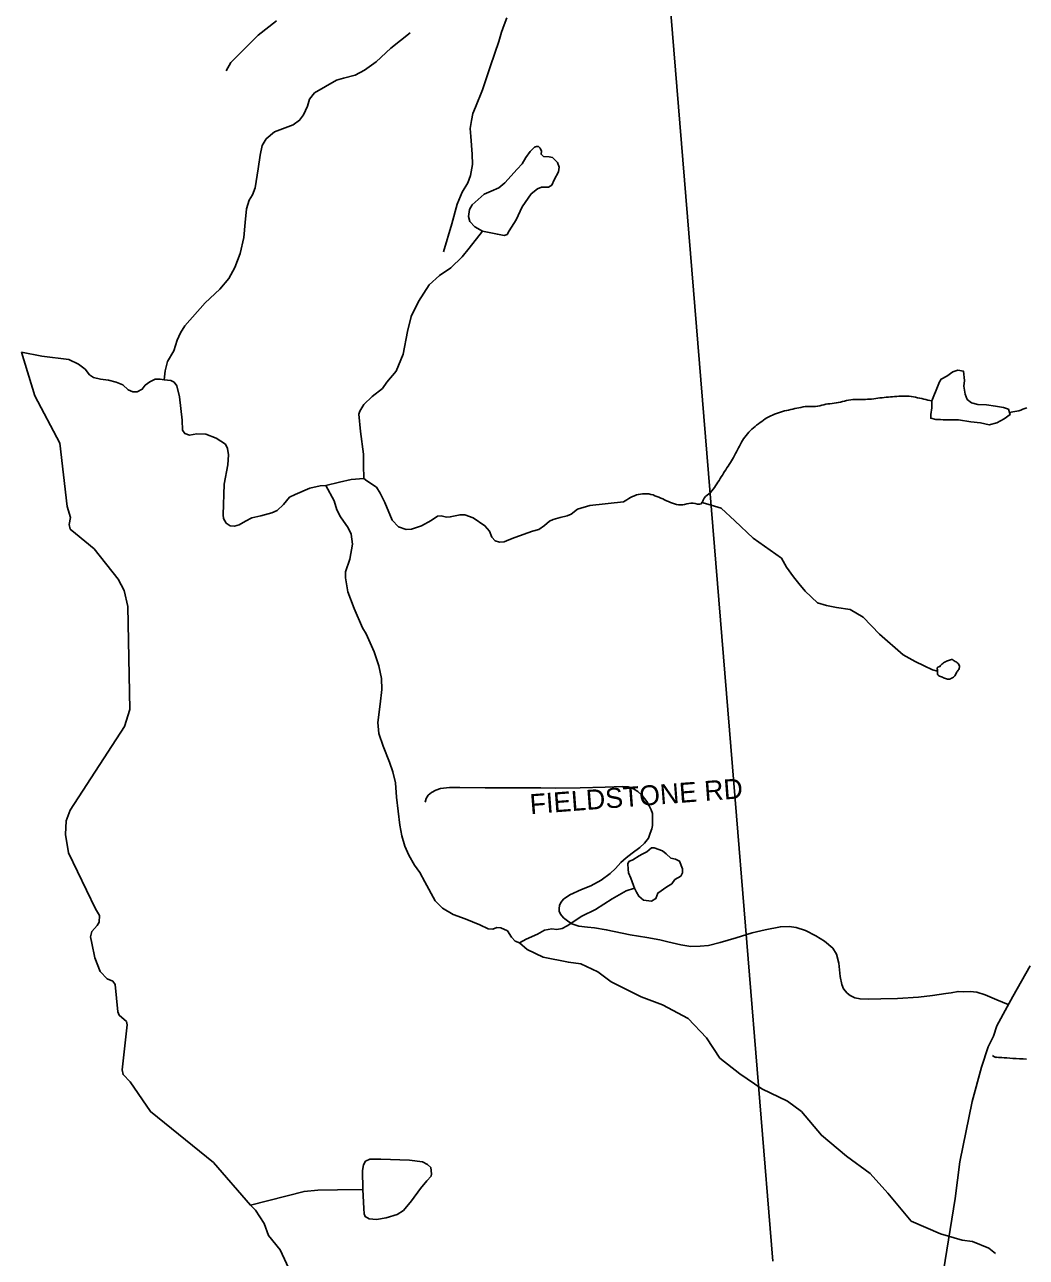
# Model space of a CAD drawing. Extents: x 1950930 to 2061844, y 904556 to 1017002.
# Drawn here: x 1978977 to 1983745, y 939098 to 944969 of the extents above; entities that cross this region are included whole.
import ezdxf

# ---------------------------------------------------------------- set-up
doc = ezdxf.new("R2010")
doc.units = 0
for name, color, linetype in [('Exist Hydrographic Creek Single Shore', 7, 'Continuous'), ('Exist Hydrographic Misc Water Feature', 7, 'Continuous'), ('Exist Road Non-System Type 51', 7, 'Continuous'), ('Exist Road Non-System Type 51 Label', 7, 'Continuous'), ('Exist Road Primary NC Attributed', 7, 'Continuous'), ('Exist Road Secondary Type 51 Attributed', 7, 'Continuous'), ('Exist Utilities Electrical Transmission Line', 7, 'Continuous')]:
    doc.layers.add(name, color=color, linetype=linetype)

msp = doc.modelspace()

# ---------------------------------------------------------------- linework, layer by layer
at = {"layer": 'Exist Hydrographic Creek Single Shore'}
for points in [[(1980052, 939346.1), (1979875.7, 939550.1), (1979575.7, 939792.6), (1979478.8, 939934.3), (1979445.5, 939968.5), (1979441.4, 939991.9), (1979465.8, 940204.8), (1979462.5, 940221.1), (1979427.6, 940251.1), (1979421.1, 940267.8), (1979408.1, 940397.8), (1979396.8, 940414.1), (1979370, 940424.6), (1979336.7, 940459.6), (1979310.7, 940524.6), (1979296.9, 940594.5), (1979290.4, 940624.6), (1979296.9, 940649.8), (1979322.9, 940678.2), (1979331.8, 940694.5), (1979333.4, 940727), (1979314.7, 940757.8), (1979185.6, 941024.8), (1979171.8, 941112.5), (1979174.3, 941177.5), (1979193.7, 941228.7), (1979452.6, 941626.5), (1979477.6, 941708), (1979468.2, 942198.6), (1979451.2, 942274.2), (1979422.7, 942327.8), (1979307.9, 942472.3), (1979218.6, 942545.4), (1979193.4, 942566.5), (1979189.4, 942588.5), (1979195.9, 942621.8), (1979178.8, 942673.8), (1979144.6, 942975.1), (1979026.1, 943201.3), (1978961.7, 943410)], [(1980283.5, 938939), (1980193.5, 939133.3), (1980137.4, 939201.6), (1980117.9, 939259.3), (1980075.7, 939322.7), (1980052, 939346.1)]]:
    msp.add_lwpolyline(points, dxfattribs=at)
at = {"layer": 'Exist Hydrographic Misc Water Feature'}
for points in [[(1979641.2, 943277.7), (1979645.2, 943320.7), (1979657.4, 943365.4), (1979687.5, 943415.8), (1979703.7, 943466.2), (1979718.3, 943501.1), (1979739.7, 943534.8), (1979836.3, 943644.5), (1979906.2, 943709.5), (1979949.2, 943760.7), (1979976.8, 943811.8), (1980003.6, 943879.2), (1980019.8, 943955.6), (1980027.1, 944026.3), (1980032.8, 944091.9), (1980045.8, 944133.4), (1980062.3, 944159.4), (1980073.7, 944191.9), (1980088.3, 944282.1), (1980098, 944347.9), (1980107.3, 944393.5), (1980126, 944425.1), (1980166.6, 944458.5), (1980255.1, 944492.6), (1980286, 944513.7), (1980304.6, 944538.9), (1980323.3, 944581.1), (1980333.1, 944613.6), (1980357.4, 944643.7), (1980461.4, 944704.7), (1980494.2, 944714.8), (1980550.2, 944727.8), (1980594, 944753), (1980650.9, 944792.8), (1980719.9, 944857), (1980812.5, 944930.1)], [(1981156.4, 943985), (1981227.5, 943971), (1981259.9, 943965.3), (1981273.7, 943969.4), (1981283.5, 943986.4), (1981316, 944039.3), (1981345.2, 944101.8), (1981388.2, 944163.6), (1981417.5, 944188), (1981437.8, 944195.3), (1981470.3, 944195.3), (1981486.5, 944205), (1981497.9, 944230.2), (1981517.4, 944267.6), (1981521.4, 944290.3), (1981514.1, 944312.3), (1981489.8, 944335.8), (1981473.5, 944339.9), (1981446.7, 944341.5), (1981435.3, 944352.1), (1981437.8, 944365.9), (1981430.5, 944381.3), (1981423.2, 944388.7), (1981414.2, 944389.5), (1981403.7, 944385.4), (1981383.4, 944365.1), (1981363.1, 944336.7), (1981346, 944306.6), (1981320.8, 944281.4), (1981263.2, 944215.6), (1981234.8, 944191.2), (1981197.4, 944176.6), (1981164.1, 944162), (1981106.5, 944111.6), (1981095.1, 944088), (1981089.4, 944054.7), (1981095.9, 944031.1), (1981119.5, 944005.9), (1981156.4, 943985)], [(1980590.9, 942807.9), (1980589.3, 942871.2), (1980589.3, 942923.2), (1980576.3, 943031.2), (1980568.1, 943113.3), (1980572.2, 943127.9), (1980591.7, 943159.6), (1980630.7, 943198.6), (1980680.2, 943236.8), (1980701.3, 943266.1), (1980745.2, 943318.5), (1980779.3, 943400.5), (1980799.6, 943507.8), (1980817, 943579.4), (1980851.9, 943650.9), (1980902.2, 943730.5), (1980951.8, 943774.4), (1981006.2, 943810.9), (1981059, 943863.8), (1981092.2, 943905.2), (1981156.4, 943985)], [(1978961.7, 943410), (1979058.7, 943390.6), (1979187, 943373.6), (1979234.1, 943352.4), (1979265.8, 943328.1), (1979286.1, 943301.2), (1979305.6, 943289.1), (1979338.8, 943280.1), (1979376.2, 943275.2), (1979412.7, 943267.1), (1979444.4, 943254.1), (1979470.4, 943229.7), (1979492.3, 943220), (1979513.4, 943220), (1979537, 943233), (1979550.8, 943252.5), (1979573.5, 943268.7), (1979597.9, 943280.1), (1979622.5, 943280.1), (1979641.2, 943277.7)], [(1983295.7, 943176.8), (1983325.1, 943252.6), (1983332.2, 943268), (1983339, 943281), (1983366.9, 943295.2), (1983394.4, 943316), (1983418.8, 943323.7), (1983446.7, 943318.2), (1983450.8, 943273.8), (1983447.1, 943247.7), (1983453.4, 943209.7), (1983463.5, 943184.1), (1983483.8, 943168), (1983513.7, 943160), (1983555.7, 943158.4), (1983597.8, 943152.6), (1983635.7, 943145.3), (1983659.9, 943137.4), (1983664.6, 943122.5)], [(1979641.2, 943277.7), (1979672.4, 943275), (1979689.4, 943266.1), (1979701.6, 943249), (1979714.6, 943197), (1979726.8, 943084.9), (1979728.4, 943037.6), (1979739, 943021.3), (1979761.7, 943014), (1979797.4, 943019.7), (1979838.8, 943018.9), (1979889.2, 942999.4), (1979933, 942971), (1979943, 942950.2), (1979947.1, 942921), (1979944.6, 942872.2), (1979927.6, 942781.2), (1979921.9, 942635), (1979923.6, 942617.2), (1979935.8, 942595.2), (1979956.1, 942582.2), (1979976.4, 942580.6), (1979998.3, 942586.3), (1980028.4, 942604.2), (1980058.4, 942619.6), (1980100.6, 942630.2), (1980153.4, 942644), (1980178.6, 942655.4), (1980208.6, 942683.8), (1980237.9, 942717.9), (1980264.7, 942731.7), (1980335.3, 942761.8), (1980384.4, 942773.2), (1980410.4, 942774.8)], [(1983295.7, 943176.8), (1983286.1, 943178.8), (1983276.3, 943181.3), (1983266.4, 943184.1), (1983256.8, 943185.9), (1983247.1, 943188.5), (1983237.1, 943190.5), (1983227.5, 943192.2), (1983217.6, 943194.2), (1983207.8, 943196.7), (1983197.7, 943197.9), (1983187.9, 943199.6), (1983178.2, 943199.8), (1983168, 943200.1), (1983158.1, 943200.2), (1983147.9, 943199.6), (1983138.3, 943199), (1983128, 943198.5), (1983118.2, 943197.9), (1983108.1, 943197.2), (1983098.1, 943196.5), (1983088.2, 943195.1), (1983078.2, 943194.5), (1983068.3, 943193), (1983058.5, 943192.4), (1983048.2, 943191.1), (1983038.4, 943189.7), (1983028.6, 943188.2), (1983018.5, 943187.6), (1983008.7, 943186.2), (1982998.6, 943185.4), (1982988.8, 943184.8), (1982978.7, 943184.2), (1982968.5, 943183.7), (1982958.8, 943183.9), (1982948.6, 943184), (1982938.7, 943184.2), (1982928.5, 943184.5), (1982918.9, 943183.9), (1982909, 943182.5), (1982899, 943181), (1982889.3, 943178.8), (1982879.7, 943176.5), (1982869.8, 943174.2), (1982860, 943171.1), (1982850.4, 943169.7), (1982840.5, 943167.4), (1982830.5, 943166.8), (1982820.6, 943165.4), (1982810.4, 943163.9), (1982800.5, 943162.5), (1982790.9, 943161), (1982781.3, 943158.8), (1982771.6, 943156.5), (1982761.8, 943154.3), (1982751.7, 943152), (1982742.1, 943150.6), (1982732, 943150), (1982722, 943150.2), (1982712, 943150.4), (1982701.9, 943150.6), (1982692.1, 943150), (1982682.2, 943148.5), (1982672.4, 943146.3), (1982662.5, 943144.8), (1982652.7, 943142.6), (1982643.1, 943140.3), (1982633, 943138.1), (1982623.4, 943135.8), (1982613.7, 943133.6), (1982603.9, 943131.3), (1982594.3, 943129.1), (1982584.4, 943126.8), (1982574.8, 943123.7), (1982565.3, 943120.7), (1982555.9, 943117.6), (1982546.5, 943113.6), (1982537.3, 943109.7), (1982528.2, 943105.8), (1982519.4, 943101.1), (1982510.4, 943096.3), (1982502, 943091.5), (1982493.4, 943086), (1982485.4, 943079.6), (1982477.4, 943074), (1982469.6, 943067.6), (1982461.4, 943061.2), (1982453.8, 943054.8), (1982446, 943048.5), (1982438.6, 943042), (1982431.2, 943034.8), (1982424.1, 943027.6), (1982417.3, 943020.3), (1982411.1, 943013), (1982405.2, 943004.9), (1982399.5, 942996.9), (1982394.1, 942988.8), (1982389, 942979.9), (1982384.3, 942971), (1982379.4, 942961.9)], [(1983664.6, 943122.5), (1983667.9, 943111.7), (1983640.2, 943091), (1983604.1, 943072.9), (1983568.7, 943062.9), (1983526.4, 943072.1), (1983480.5, 943077.9), (1983422.5, 943087.3), (1983348.6, 943087.2), (1983336.3, 943089.1), (1983332.2, 943089.2), (1983314.6, 943088.8), (1983290.2, 943094.9), (1983290.2, 943113), (1983295.9, 943144.8), (1983295.7, 943176.8)], [(1983746.9, 943144.6), (1983737.4, 943140.7), (1983728.2, 943137.7), (1983719, 943133.7), (1983709.5, 943130.6), (1983699.9, 943128.3), (1983690.1, 943126.1), (1983680.2, 943124.7), (1983664.6, 943122.5)], [(1982379.4, 942961.9), (1982374.8, 942953), (1982370.3, 942944.1), (1982365.8, 942935.2), (1982361.3, 942926.3), (1982356.6, 942917.3), (1982351.7, 942908.4), (1982346.8, 942900.3), (1982341.4, 942891.4), (1982336.1, 942883.3), (1982330.8, 942874.4), (1982325.2, 942866.3), (1982319.7, 942858.2), (1982314.4, 942849.3), (1982309, 942841.3), (1982303.7, 942832.2), (1982298.8, 942824.1), (1982293.2, 942815.3), (1982288.1, 942807.1), (1982282.8, 942798.3), (1982277.2, 942790.2), (1982271.7, 942782.1), (1982266.2, 942773.2), (1982260.6, 942765.1), (1982254.9, 942757), (1982248.7, 942748.9), (1982241.8, 942741.6), (1982234.4, 942735.3), (1982226, 942728.9), (1982218.6, 942722.4), (1982212.2, 942714.4), (1982207.5, 942704.7), (1982203.2, 942695.7), (1982201, 942692.5)], [(1980410.4, 942774.8), (1980476.4, 942790.1), (1980531.6, 942802.3), (1980590.9, 942807.9)], [(1980410.4, 942774.8), (1980450.2, 942701.7), (1980463.1, 942658.6), (1980481, 942624.5), (1980517.6, 942572.5), (1980531.4, 942543.2), (1980537.9, 942495.3), (1980525.7, 942423.1), (1980504.6, 942363.8), (1980503.7, 942334.6), (1980515.1, 942267.9), (1980545.2, 942188.3), (1980585.8, 942095.6), (1980602, 942067.2), (1980640.5, 941982.7), (1980663.2, 941915.3), (1980676.2, 941855.2), (1980677, 941802.4), (1980668.9, 941732.6), (1980657.6, 941645.7), (1980663.2, 941593.7), (1980683.5, 941532.8), (1980713.6, 941456), (1980729.8, 941411.3), (1980742, 941357.7), (1980746.9, 941289.4), (1980763.1, 941156.2), (1980772.1, 941105.7), (1980786.7, 941056.9), (1980806.2, 941013.1), (1980832.1, 940965.9), (1980858.1, 940931.8), (1980882.5, 940887.1), (1980931.2, 940796.9), (1980965.7, 940761.3), (1981016.9, 940731.3), (1981073.7, 940711), (1981144.4, 940681.7), (1981183.4, 940663), (1981205.3, 940661.4), (1981224.8, 940668.7), (1981244.3, 940667.1), (1981275.1, 940653.3), (1981293.8, 940623.2), (1981312.5, 940604.5), (1981332, 940596.4)], [(1981310, 942526.1), (1981282.4, 942514.7), (1981259.7, 942505.8), (1981237.8, 942505), (1981217.5, 942511.5), (1981200.4, 942528.5), (1981189.9, 942556.2), (1981167.9, 942582.2), (1981111.9, 942619.5), (1981072.1, 942635), (1981049.6, 942635), (1981003.3, 942624.4), (1980985.5, 942623.6), (1980959.5, 942629.3), (1980942.4, 942627.7), (1980912.4, 942608.2), (1980865.3, 942582.2), (1980819, 942566.7), (1980793, 942565.1), (1980757.3, 942578.1), (1980727.2, 942609.8), (1980692.3, 942692.9), (1980669.6, 942737.6), (1980651.7, 942766), (1980605.4, 942796.9), (1980590.9, 942807.9)], [(1982201, 942692.5), (1982197.5, 942687.6), (1982189.5, 942685.3), (1982179.8, 942685.5), (1982169.4, 942688.2), (1982158.7, 942690), (1982148.5, 942689.4), (1982138.6, 942688), (1982128.8, 942686.6), (1982118.7, 942684.3), (1982108.9, 942682), (1982099.1, 942681.4), (1982089.4, 942682.5), (1982079.6, 942684.3), (1982069.9, 942687), (1982060.1, 942690.5), (1982050.9, 942693.9), (1982041.4, 942697.4), (1982032.2, 942701.7), (1982023.2, 942705.9), (1982014.4, 942710.2), (1982005.1, 942714.5), (1981995.9, 942718.9), (1981986.9, 942722.3), (1981977.5, 942725.8), (1981968, 942729.3), (1981958.4, 942732), (1981948.5, 942733.8), (1981938.5, 942734.7), (1981928.7, 942735.1), (1981918.4, 942734.4), (1981908.4, 942733), (1981898.5, 942731.6), (1981888.9, 942729.3), (1981879.6, 942725.3), (1981870.6, 942721.5), (1981861.6, 942716.7), (1981853, 942712), (1981844.2, 942706.4), (1981835.8, 942701.6), (1981827.4, 942696.1), (1981666.9, 942678.8), (1981608.9, 942661), (1981578.8, 942637.4), (1981559.3, 942629.3), (1981526.1, 942622), (1981492.8, 942613), (1981475.7, 942604.1), (1981452.2, 942583.8), (1981424.5, 942565.1), (1981394.5, 942556.2), (1981310, 942526.1)], [(1982201, 942692.5), (1982229.3, 942686.1), (1982293.2, 942666), (1982357, 942606.4), (1982445.4, 942524.2), (1982579.5, 942428.7), (1982603.5, 942384.6), (1982637.5, 942338.9), (1982661.5, 942307.1), (1982691.7, 942271.3), (1982751.7, 942215), (1982794, 942202.7), (1982841.8, 942192.7), (1982905.9, 942183.2), (1982967.9, 942147.4), (1983046, 942065.5), (1983158.1, 941968), (1983216.2, 941935.6), (1983258.4, 941915.8), (1983298.4, 941896.1), (1983322.2, 941890.6)], [(1983322.2, 941890.6), (1983321.8, 941895.6), (1983321, 941900.5), (1983321.2, 941905.5), (1983324.2, 941908.7), (1983329, 941911.1), (1983333.7, 941912.6), (1983336.5, 941916.7), (1983339.6, 941920.7), (1983343.3, 941923.9), (1983347.4, 941927), (1983351.5, 941930.3), (1983355.6, 941932.7), (1983359.9, 941935), (1983364.6, 941937.4), (1983369.1, 941939.8), (1983373.9, 941941.3), (1983378.6, 941942.8), (1983383.9, 941944.4), (1983388.4, 941945.1), (1983393.1, 941945), (1983397.4, 941942.4), (1983401.8, 941939.1), (1983406.3, 941936.6), (1983410.4, 941934), (1983414.9, 941931.5), (1983418.8, 941928.1), (1983422.1, 941924.7), (1983424.5, 941920.5), (1983426.4, 941915.6), (1983427.4, 941910.6), (1983425.1, 941903.4), (1983423.1, 941898.4), (1983420.4, 941894.4), (1983417.5, 941890.3), (1983414.9, 941886.2), (1983412.4, 941881.4), (1983410.2, 941877.3), (1983407.7, 941872.5), (1983404.8, 941868.5), (1983401.5, 941865.2), (1983397.6, 941862), (1983393.3, 941858.9), (1983389, 941856.5), (1983384.3, 941854), (1983379.6, 941852.6), (1983374.7, 941851.1), (1983370, 941851.2), (1983365, 941852.8), (1983360.3, 941854.6), (1983356, 941856.3), (1983351.1, 941858.9), (1983346.2, 941860.6), (1983341.3, 941862.5), (1983336.5, 941864.2), (1983332, 941866.7), (1983327.7, 941869.2), (1983324.2, 941871.8), (1983322, 941875.9), (1983321.8, 941880.8), (1983322.2, 941890.6)], [(1981880.3, 940856.3), (1981888.7, 940838.1), (1981901, 940818.1), (1981922.9, 940799.7), (1981960.8, 940794.7), (1981980.7, 940806.6), (1981990.8, 940832.7), (1982034.3, 940863), (1982058.2, 940877.3), (1982072, 940897.5), (1982099.9, 940913.3), (1982107.9, 940929.6), (1982107.7, 940949.3), (1982093.5, 940985.7), (1982075.3, 940995.1), (1982053.3, 940998.8), (1982031.2, 941020.5), (1982013.1, 941035), (1981972.9, 941048.9), (1981960.8, 941048.3), (1981939.1, 941029.8), (1981917.2, 941017.9), (1981901.4, 941010.2), (1981871.4, 940991.9), (1981853.6, 940983.2), (1981847.5, 940971.8), (1981849.9, 940947.2), (1981852, 940929.9), (1981862.2, 940903.5), (1981874.5, 940869.6), (1981880.3, 940856.3)], [(1981332, 940596.4), (1981364, 940613.5), (1981417.6, 940637), (1981451.7, 940655.7), (1981485.8, 940662.2), (1981510.9, 940659.8), (1981535.3, 940663.8), (1981559.2, 940677.6), (1981629.1, 940723.7), (1981694.7, 940754.2), (1981774.3, 940805.2), (1981839.9, 940843.2), (1981880.3, 940856.3)], [(1983598.4, 939115.9), (1983566.2, 939141.9), (1983488.1, 939173.2), (1983440.1, 939180.7), (1983335.9, 939209.9), (1983197.3, 939271), (1983086.2, 939403.8), (1983001.3, 939497.5), (1982888.9, 939580.1), (1982769.8, 939679.5), (1982674.6, 939792.1), (1982608.4, 939842), (1982486, 939901.1), (1982381.2, 939972.2), (1982286.9, 940047.1), (1982221.9, 940144.4), (1982134.9, 940235.7), (1982012.7, 940300.6), (1981912.3, 940339.6), (1981769.5, 940410.7), (1981705.1, 940457.9), (1981623.9, 940495.7), (1981565.4, 940503.8), (1981445.2, 940527.3), (1981369.6, 940564.7), (1981332, 940596.4)], [(1980586.8, 939420.8), (1980591.9, 939330.6), (1980592.8, 939304.6), (1980598.4, 939292.4), (1980616.3, 939281.1), (1980652, 939278.6), (1980698.3, 939286.7), (1980750.3, 939301.4), (1980781.2, 939321.7), (1980817.7, 939368), (1980860.7, 939425.7), (1980891.6, 939462.3), (1980911.9, 939485), (1980914.3, 939495.6), (1980910.3, 939525.6), (1980894.8, 939540.3), (1980870.5, 939552.4), (1980809.6, 939560.6), (1980672.3, 939565.4), (1980619.6, 939566.3), (1980600.1, 939555.7), (1980589.5, 939538.6), (1980585.5, 939511.8), (1980586.8, 939420.8)], [(1980052, 939346.1), (1980307.5, 939411.9), (1980373.3, 939417.6), (1980466.6, 939419.2), (1980586.8, 939420.8)]]:
    msp.add_lwpolyline(points, dxfattribs=at)
at = {"layer": 'Exist Road Non-System Type 51'}
for points in [[(1981273, 945002.1), (1981260.1, 944968), (1981247.4, 944932.8), (1981233.5, 944889.6), (1981194, 944772.3), (1981156.8, 944658.2), (1981122.6, 944576.6), (1981109.8, 944545.7), (1981103.4, 944512.6), (1981098, 944475.3), (1981101.2, 944435.8), (1981107.6, 944351.6), (1981108.8, 944303.1), (1981100.1, 944250.8), (1981086.2, 944215.6), (1981059.6, 944171.9), (1981035.4, 944113.9), (1981010.1, 944020.9), (1980971, 943886.6)], [(1983658.9, 940303.1), (1983605.2, 940325), (1983549.6, 940349.2), (1983509.8, 940360.4), (1983478.4, 940364.9), (1983445.1, 940363.4), (1983419.9, 940364.4), (1983386.5, 940358.3), (1983361.2, 940354.8), (1983298.1, 940345.7), (1983232.5, 940337.6), (1983131.5, 940331.6), (1983052.1, 940329.1), (1982991.6, 940328.1), (1982953.8, 940328.6), (1982929, 940334.1), (1982906.8, 940344.7), (1982891.6, 940356.8), (1982875.4, 940376.5), (1982867.4, 940397.2), (1982858.8, 940436.1), (1982852.8, 940499.2), (1982841.6, 940542.2), (1982824.4, 940569.9), (1982784, 940604.3), (1982743.6, 940629.1), (1982693.6, 940654.8), (1982650.1, 940668.9), (1982616.9, 940674), (1982574.4, 940672.4), (1982502.2, 940658.3), (1982439.6, 940643.2), (1982364.4, 940619.4), (1982288.1, 940597.2), (1982231.5, 940583.6), (1982192.1, 940579.6), (1982148.2, 940579.1), (1982100.2, 940586.6), (1982039.1, 940600.2), (1982000.2, 940609.8), (1981938.6, 940620.9), (1981859.9, 940633.6), (1981745.8, 940658.3), (1981690.1, 940667.4), (1981656.2, 940670.4), (1981615.4, 940675.5), (1981581, 940687.1), (1981560.4, 940700.8), (1981541.6, 940715.9), (1981528.5, 940732.6), (1981522, 940746.2), (1981522, 940759.3), (1981523.5, 940774.5), (1981529, 940788.6), (1981542.1, 940804.8), (1981572, 940824.5), (1981627, 940850.2), (1981671.5, 940867.9), (1981721, 940894.2), (1981764.9, 940926), (1981789.1, 940950.2), (1981814.4, 940978.5), (1981839.6, 941000.2), (1981869.4, 941022.9), (1981905.2, 941050.2), (1981927, 941070.4), (1981946.8, 941094.7), (1981955.2, 941118.9), (1981961.9, 941139.6), (1981964.9, 941154.2), (1981965.9, 941173.9), (1981966.4, 941192.6), (1981964.9, 941211.3), (1981959.9, 941229.5), (1981950.2, 941249.2), (1981938.1, 941269.4), (1981916.9, 941298.2), (1981896.1, 941316.4), (1981875.5, 941329), (1981849.8, 941339.1), (1981825, 941341.1), (1981740.6, 941337.1), (1981621.5, 941334.1), (1981504.2, 941333.1), (1981434.1, 941333.6), (1981317.4, 941334.1), (1981169, 941333.6), (1981049.2, 941336.6), (1980999.8, 941336.6), (1980956.9, 941331.5), (1980933.6, 941322.9), (1980914.4, 941312.8), (1980897.2, 941299.2), (1980888.6, 941284.1), (1980883.1, 941265.9)], [(1983584.6, 940058.9), (1983591, 940054.7), (1983596.9, 940052.2), (1983598.9, 940052.2), (1983598.4, 940051.6), (1983601.2, 940050.4), (1983605.2, 940051.1), (1983612.1, 940050.4), (1983619.5, 940049.8), (1983628.8, 940049.2), (1983640, 940048.6), (1983652.4, 940048), (1983666.1, 940046.8), (1983680.8, 940045.5), (1983696.5, 940044.9), (1983712.8, 940044.3), (1983729.4, 940043.1), (1983746.1, 940042.4)]]:
    msp.add_lwpolyline(points, dxfattribs=at)
at = {"layer": 'Exist Road Primary NC Attributed'}
msp.add_lwpolyline([(1983350.7, 939034.3), (1983406.1, 939378.6), (1983428.3, 939552.6), (1983487.3, 939840.8), (1983531.7, 940004.1), (1983563.3, 940100.5), (1983588.9, 940151.7), (1983603.9, 940201.4), (1983653.6, 940291.7), (1983680.6, 940339.9), (1983763.1, 940486.2)], dxfattribs=at)
at = {"layer": 'Exist Road Secondary Type 51 Attributed'}
msp.add_lwpolyline([(1980175.6, 944987.9), (1980088.3, 944918.7), (1979959, 944789.2), (1979936.4, 944750)], dxfattribs=at)
at = {"layer": 'Exist Utilities Electrical Transmission Line'}
for p, q in [((1981905.2, 946836.7), (1982352.6, 941356.5)), ((1982352.6, 941356.5), (1982538.4, 939080.3))]:
    msp.add_line(p, q, dxfattribs=at)

# ---------------------------------------------------------------- texts
at = {"layer": 'Exist Road Non-System Type 51 Label'}
msp.add_text('  FIELDSTONE RD', height=95, rotation=4.32683, dxfattribs=at).set_placement((1981314.6, 941203.3))

doc.saveas('drawing.dxf')
